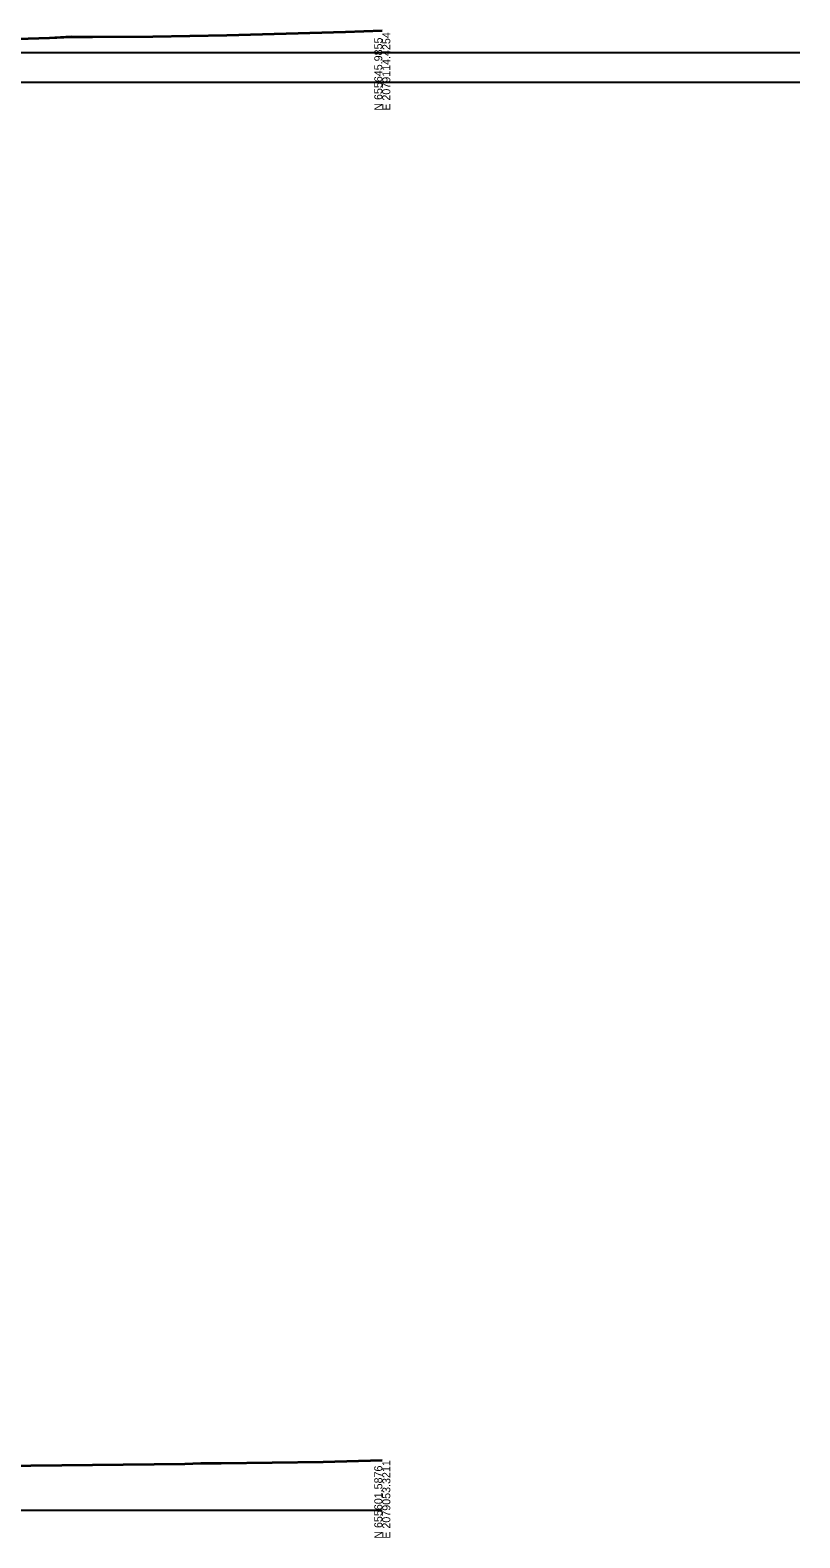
# Model space of a CAD drawing. Extents: x 1131015 to 1136271, y 133453 to 174329.
# Drawn here: x 1131517 to 1131787, y 159658 to 160186 of the extents above; entities that cross this region are included whole.
import ezdxf

# ---------------------------------------------------------------- set-up
doc = ezdxf.new("R2010")
doc.units = 0
for name, color, linetype in [('DESIGN - SCRATCH - User 1', 7, 'Continuous'), ('DESIGN - SHEET - Light Grid', 7, 'Continuous'), ('SURVEY - GROUND - Bottom of Topsoil Layer', 7, 'Continuous'), ('SURVEY - GROUND - Top of Ground', 7, 'Continuous')]:
    doc.layers.add(name, color=color, linetype=linetype)

msp = doc.modelspace()

# ---------------------------------------------------------------- linework, layer by layer
at = {"layer": 'DESIGN - SCRATCH - User 1'}
for p, q in [((1131405.79, 160178.01), (1131786.53, 160178.01)), ((1131340.46, 160167.66), (1131786.53, 160167.66))]:
    msp.add_line(p, q, dxfattribs=at)
at = {"layer": 'DESIGN - SHEET - Light Grid'}
for p, q in [((1131340.46, 160167.66), (1131640.46, 160167.66)), ((1131340.46, 159667.66), (1131640.46, 159667.66))]:
    msp.add_line(p, q, dxfattribs=at)
at = {"layer": 'SURVEY - GROUND - Bottom of Topsoil Layer'}
for p, q in [((1131627.61, 160185.15), (1131640.46, 160185.61)), ((1131481.27, 160181.8), (1131524.09, 160183.05)), ((1131524.09, 160183.05), (1131531.57, 160183.45)), ((1131531.57, 160183.45), (1131539.09, 160183.41)), ((1131539.09, 160183.41), (1131560.13, 160183.55)), ((1131560.13, 160183.55), (1131586.04, 160183.98)), ((1131586.04, 160183.98), (1131627.61, 160185.15)), ((1131571.33, 159683.77), (1131576.97, 159683.94)), ((1131576.97, 159683.94), (1131584.09, 159683.94)), ((1131584.09, 159683.94), (1131619.76, 159684.49)), ((1131619.76, 159684.49), (1131640.46, 159684.99)), ((1131506.68, 159683.02), (1131571.33, 159683.77))]:
    msp.add_line(p, q, dxfattribs=at)
at = {"layer": 'SURVEY - GROUND - Top of Ground'}
for p, q in [((1131627.61, 160185.4), (1131640.46, 160185.86)), ((1131481.27, 160182.05), (1131524.09, 160183.3)), ((1131524.09, 160183.3), (1131531.57, 160183.7)), ((1131531.57, 160183.7), (1131539.09, 160183.66)), ((1131539.09, 160183.66), (1131560.13, 160183.8)), ((1131560.13, 160183.8), (1131586.04, 160184.23)), ((1131586.04, 160184.23), (1131627.61, 160185.4)), ((1131506.68, 159683.27), (1131571.33, 159684.02)), ((1131571.33, 159684.02), (1131576.97, 159684.19)), ((1131576.97, 159684.19), (1131584.09, 159684.19)), ((1131584.09, 159684.19), (1131619.76, 159684.74)), ((1131619.76, 159684.74), (1131640.46, 159685.24))]:
    msp.add_line(p, q, dxfattribs=at)

# ---------------------------------------------------------------- texts
at = {"layer": 'DESIGN - SHEET - Light Grid'}
for s, p in [('N 655645.9855', (1131640.46, 160157.66)), ('E 2079114.4254', (1131643.26, 160157.66)), ('E 2079053.3211', (1131643.26, 159657.66)), ('N 655601.5876', (1131640.46, 159657.66))]:
    msp.add_text(s, height=2.8, rotation=90, dxfattribs=at).set_placement(p)

doc.saveas('drawing.dxf')
